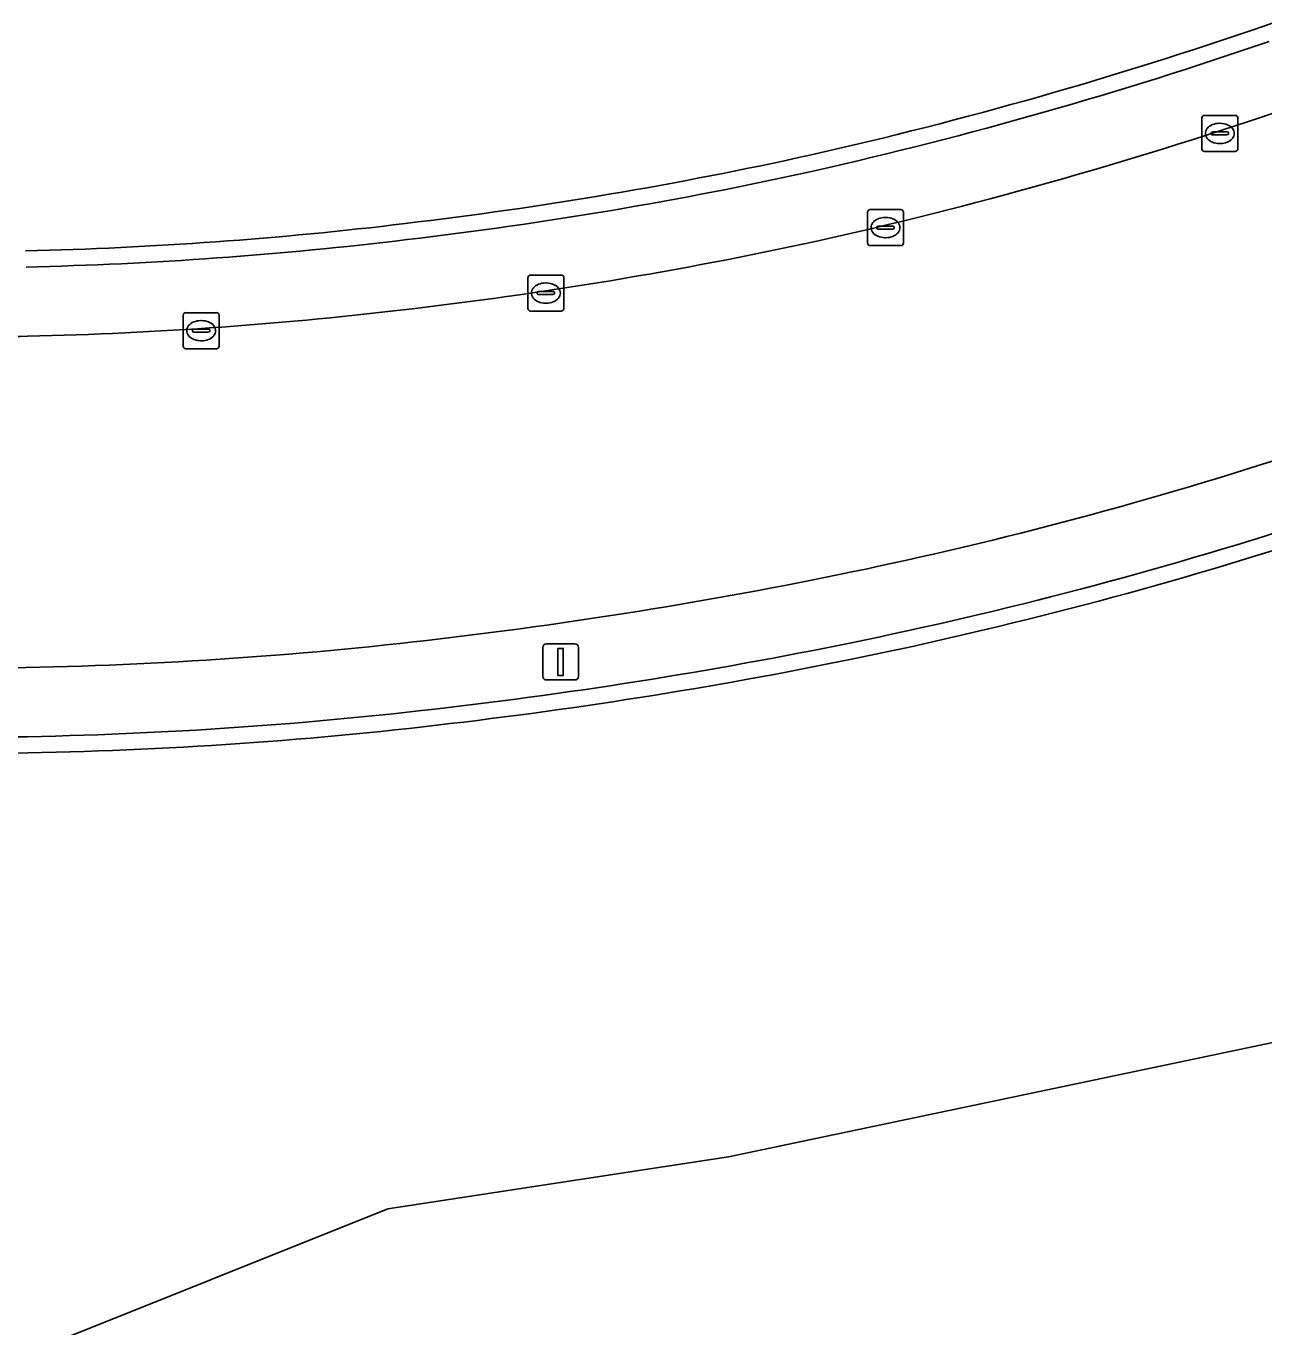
# Model space of a CAD drawing. Extents: x 156141 to 158132, y 385651 to 388333.
# Drawn here: x 156306.36 to 156340.72, y 386826.46 to 386862.57 of the extents above; entities that cross this region are included whole.
import ezdxf

# ---------------------------------------------------------------- set-up
doc = ezdxf.new("R2010")
doc.units = 0
for name, color, linetype in [('IMGEO_Berm_gesloten', 7, 'Continuous'), ('IMGEO_Gemengd_bos', 7, 'Continuous'), ('IMGEO_Kolk', 7, 'Continuous'), ('IMGEO_Lichtmast', 7, 'Continuous'), ('IMGEO_Muur', 7, 'Continuous'), ('IMGEO_Rijbaan_lokaal_gesloten', 7, 'Continuous'), ('IMGEO_Terreindeel_zand', 7, 'Continuous')]:
    doc.layers.add(name, color=color, linetype=linetype)

msp = doc.modelspace()

# ---------------------------------------------------------------- linework, layer by layer
at = {"layer": 'IMGEO_Berm_gesloten'}
for centre, radius, start, end in [((156302.033, 386974.657), 119.026, 282.72127, 289.03995), ((156301.914, 386975.069), 121.374, 282.73176, 289.03279), ((156303.74, 386969.062), 113.194, 276.69163, 282.50227), ((156303.778, 386965.398), 109.55, 271.3484, 276.89522), ((156303.742, 386969.062), 115.113, 276.69097, 282.50321), ((156303.841, 386964.607), 110.678, 271.32543, 276.90866), ((156303.447, 386956.558), 102.642, 267.98408, 271.64937), ((156305.549, 386961.135), 116.167, 281.58687, 287.92116), ((156305.591, 386960.996), 117.942, 281.58012, 287.91998), ((156302.293, 386977.556), 132.908, 276.40233, 281.54043), ((156304.134, 386960.019), 115.275, 270.33648, 276.4647), ((156302.399, 386976.876), 134.14, 276.3899, 281.55436), ((156304.111, 386960.413), 117.589, 270.34898, 276.4538)]:
    msp.add_arc(centre, radius, start, end, dxfattribs=at)
at = {"layer": 'IMGEO_Gemengd_bos'}
msp.add_lwpolyline([(156445.049, 386910.779), (156443.459, 386912.198), (156434.537, 386904.882), (156399.561, 386874.86), (156398.187, 386865.525), (156391.201, 386855.727), (156374.759, 386846.526), (156351.841, 386836.644), (156325.857, 386831.191), (156316.4, 386829.743), (156306.646, 386825.839)], dxfattribs=at)
at = {"layer": 'IMGEO_Kolk'}
for p, q in [((156338.99, 386859.162), (156338.99, 386860.014)), ((156339.065, 386860.088), (156339.917, 386860.088)), ((156339.478, 386859.868), (156339.503, 386859.868)), ((156339.991, 386860.014), (156339.991, 386859.162)), ((156339.249, 386859.582), (156339.249, 386859.594)), ((156339.687, 386859.545), (156339.289, 386859.545)), ((156339.292, 386859.631), (156339.69, 386859.631)), ((156339.733, 386859.594), (156339.733, 386859.582)), ((156339.501, 386859.308), (156339.476, 386859.308)), ((156339.917, 386859.088), (156339.065, 386859.088)), ((156329.709, 386856.548), (156329.709, 386857.4)), ((156329.784, 386857.474), (156330.636, 386857.474)), ((156330.71, 386857.4), (156330.71, 386856.548)), ((156329.968, 386856.968), (156329.968, 386856.98)), ((156330.011, 386857.017), (156330.409, 386857.017)), ((156330.197, 386857.254), (156330.222, 386857.254)), ((156330.452, 386856.98), (156330.452, 386856.968)), ((156330.406, 386856.931), (156330.008, 386856.931)), ((156330.22, 386856.694), (156330.195, 386856.694)), ((156330.636, 386856.474), (156329.784, 386856.474)), ((156320.284, 386854.731), (156320.284, 386855.583)), ((156320.359, 386855.657), (156321.211, 386855.657)), ((156321.285, 386855.583), (156321.285, 386854.731)), ((156320.543, 386855.151), (156320.543, 386855.163)), ((156320.586, 386855.2), (156320.984, 386855.2)), ((156320.772, 386855.437), (156320.797, 386855.437)), ((156321.027, 386855.163), (156321.027, 386855.151)), ((156320.981, 386855.114), (156320.583, 386855.114)), ((156320.795, 386854.877), (156320.77, 386854.877)), ((156310.717, 386853.687), (156310.717, 386854.539)), ((156310.792, 386854.613), (156311.644, 386854.613)), ((156311.718, 386854.539), (156311.718, 386853.687)), ((156321.211, 386854.657), (156320.359, 386854.657)), ((156310.976, 386854.107), (156310.976, 386854.119)), ((156311.414, 386854.07), (156311.016, 386854.07)), ((156311.019, 386854.156), (156311.417, 386854.156)), ((156311.205, 386854.393), (156311.23, 386854.393)), ((156311.46, 386854.119), (156311.46, 386854.107)), ((156311.228, 386853.833), (156311.203, 386853.833)), ((156311.644, 386853.613), (156310.792, 386853.613))]:
    msp.add_line(p, q, dxfattribs=at)
for points in [[(156338.99, 386859.162), (156338.99, 386860.014)], [(156339.065, 386860.088), (156339.917, 386860.088)], [(156339.991, 386860.014), (156339.991, 386859.162)], [(156339.917, 386859.088), (156339.065, 386859.088)], [(156329.709, 386856.548), (156329.709, 386857.4)], [(156329.784, 386857.474), (156330.636, 386857.474)], [(156330.71, 386857.4), (156330.71, 386856.548)], [(156330.636, 386856.474), (156329.784, 386856.474)], [(156320.284, 386854.731), (156320.284, 386855.583)], [(156320.359, 386855.657), (156321.211, 386855.657)], [(156321.285, 386855.583), (156321.285, 386854.731)], [(156310.717, 386853.687), (156310.717, 386854.539)], [(156310.792, 386854.613), (156311.644, 386854.613)], [(156311.718, 386854.539), (156311.718, 386853.687)], [(156321.211, 386854.657), (156320.359, 386854.657)], [(156311.644, 386853.613), (156310.792, 386853.613)]]:
    msp.add_lwpolyline(points, dxfattribs=at)
for centre, radius, start, end in [((156339.067, 386860.012), 0.0765, 91.552, 178.448), ((156339.067, 386860.012), 0.0765, 91.552, 178.448), ((156339.915, 386860.012), 0.0765, 1.552, 88.448), ((156339.915, 386860.012), 0.0765, 1.552, 88.448), ((156339.289, 386859.591), 0.0403, 85.8775, 175.7526), ((156339.286, 386859.581), 0.0366, 178.938, 274.7102), ((156339.69, 386859.588), 0.043, 264.8664, 352.4533), ((156339.694, 386859.593), 0.0386, 1.7309, 96.639), ((156339.067, 386859.164), 0.0765, 181.552, 268.448), ((156339.067, 386859.164), 0.0765, 181.552, 268.448), ((156339.915, 386859.164), 0.0765, 271.552, 358.448), ((156339.915, 386859.164), 0.0765, 271.552, 358.448), ((156329.786, 386857.398), 0.0765, 91.552, 178.448), ((156329.786, 386857.398), 0.0765, 91.552, 178.448), ((156330.634, 386857.398), 0.0765, 1.552, 88.448), ((156330.634, 386857.398), 0.0765, 1.552, 88.448), ((156330.008, 386856.977), 0.0403, 85.8775, 175.7526), ((156330.005, 386856.967), 0.0366, 178.938, 274.7102), ((156330.409, 386856.974), 0.043, 264.8664, 352.4533), ((156330.413, 386856.979), 0.0386, 1.7309, 96.639), ((156329.786, 386856.55), 0.0765, 181.552, 268.448), ((156329.786, 386856.55), 0.0765, 181.552, 268.448), ((156330.634, 386856.55), 0.0765, 271.552, 358.448), ((156330.634, 386856.55), 0.0765, 271.552, 358.448), ((156320.361, 386855.581), 0.0765, 91.552, 178.448), ((156320.361, 386855.581), 0.0765, 91.552, 178.448), ((156321.209, 386855.581), 0.0765, 1.552, 88.448), ((156321.209, 386855.581), 0.0765, 1.552, 88.448), ((156320.583, 386855.16), 0.0403, 85.8775, 175.7526), ((156320.58, 386855.15), 0.0366, 178.938, 274.7102), ((156320.984, 386855.157), 0.043, 264.8664, 352.4533), ((156320.988, 386855.162), 0.0386, 1.7309, 96.639), ((156310.794, 386854.537), 0.0765, 91.552, 178.448), ((156310.794, 386854.537), 0.0765, 91.552, 178.448), ((156311.642, 386854.537), 0.0765, 1.552, 88.448), ((156311.642, 386854.537), 0.0765, 1.552, 88.448), ((156320.361, 386854.733), 0.0765, 181.552, 268.448), ((156320.361, 386854.733), 0.0765, 181.552, 268.448), ((156321.209, 386854.733), 0.0765, 271.552, 358.448), ((156321.209, 386854.733), 0.0765, 271.552, 358.448), ((156311.016, 386854.116), 0.0403, 85.8775, 175.7526), ((156311.013, 386854.106), 0.0366, 178.938, 274.7102), ((156311.417, 386854.113), 0.043, 264.8664, 352.4533), ((156311.421, 386854.118), 0.0386, 1.7309, 96.639), ((156310.794, 386853.689), 0.0765, 181.552, 268.448), ((156310.794, 386853.689), 0.0765, 181.552, 268.448), ((156311.642, 386853.689), 0.0765, 271.552, 358.448), ((156311.642, 386853.689), 0.0765, 271.552, 358.448)]:
    msp.add_arc(centre, radius, start, end, dxfattribs=at)
for centre, major_axis, ratio, start_param, end_param in [((156339.477, 386859.588), (-0.387, 0.002), 0.722429, 4.712389, 7.853982), ((156339.502, 386859.588), (-0.39, 0.002), 0.717154, 1.570796, 4.712389), ((156330.196, 386856.974), (-0.387, 0.002), 0.722429, 4.712389, 7.853982), ((156330.221, 386856.974), (-0.39, 0.002), 0.717154, 1.570796, 4.712389), ((156320.771, 386855.157), (-0.387, 0.002), 0.722429, 4.712389, 7.853982), ((156320.796, 386855.157), (-0.39, 0.002), 0.717154, 1.570796, 4.712389), ((156311.204, 386854.113), (-0.387, 0.002), 0.722429, 4.712389, 7.853982), ((156311.229, 386854.113), (-0.39, 0.002), 0.717154, 1.570796, 4.712389)]:
    msp.add_ellipse(centre, major_axis=major_axis, ratio=ratio, start_param=start_param, end_param=end_param, dxfattribs=at)
at = {"layer": 'IMGEO_Lichtmast'}
for p, q in [((156320.798, 386845.42), (156321.588, 386845.42)), ((156321.588, 386845.42), (156320.798, 386845.42)), ((156320.698, 386844.52), (156320.698, 386845.32)), ((156320.698, 386845.32), (156320.698, 386844.52)), ((156321.688, 386845.32), (156321.688, 386844.52)), ((156321.688, 386844.52), (156321.688, 386845.32)), ((156321.588, 386844.42), (156320.798, 386844.42)), ((156320.798, 386844.42), (156321.588, 386844.42))]:
    msp.add_line(p, q, dxfattribs=at)
msp.add_lwpolyline([(156321.118, 386845.295), (156321.268, 386845.295), (156321.268, 386844.545), (156321.118, 386844.545), (156321.118, 386845.295)], dxfattribs=at)
for centre, start, end in [((156320.798, 386845.32), 90, 180), ((156320.798, 386845.32), 90, 180), ((156321.588, 386845.32), 0, 90), ((156321.588, 386845.32), 360, 90), ((156320.798, 386844.52), 180, 270), ((156320.798, 386844.52), 180, 270), ((156321.588, 386844.52), 270, 0), ((156321.588, 386844.52), 270, 0)]:
    msp.add_arc(centre, 0.1, start, end, dxfattribs=at)
at = {"layer": 'IMGEO_Muur'}
for centre, radius, start, end in [((156300.136, 386977.704), 122.078, 289.41447, 295.60806), ((156301.965, 386974.896), 118.824, 282.72796, 289.03275), ((156302.033, 386974.657), 119.026, 282.72127, 289.03995), ((156303.705, 386969.272), 112.955, 276.69734, 282.49603), ((156303.74, 386969.062), 113.194, 276.69163, 282.50227), ((156303.779, 386965.403), 109.106, 271.34831, 276.8956), ((156303.778, 386965.398), 109.55, 271.3484, 276.89522), ((156305.591, 386960.996), 117.942, 281.58012, 287.91998), ((156305.595, 386960.963), 118.359, 281.58077, 287.92239), ((156302.399, 386976.876), 134.14, 276.3899, 281.55436), ((156302.346, 386977.222), 134.94, 276.3961, 281.5467), ((156304.111, 386960.413), 117.589, 270.34898, 276.4538), ((156304.105, 386960.476), 118.103, 270.35228, 276.45291)]:
    msp.add_arc(centre, radius, start, end, dxfattribs=at)
at = {"layer": 'IMGEO_Rijbaan_lokaal_gesloten'}
for centre, radius, start, end in [((156301.914, 386975.069), 121.374, 282.73176, 289.03279), ((156303.742, 386969.062), 115.113, 276.69097, 282.50321), ((156303.841, 386964.607), 110.678, 271.32543, 276.90866), ((156303.447, 386956.558), 102.642, 267.98408, 271.64937), ((156305.549, 386961.135), 116.167, 281.58687, 287.92116), ((156302.293, 386977.556), 132.908, 276.40233, 281.54043), ((156304.134, 386960.019), 115.275, 270.33648, 276.4647)]:
    msp.add_arc(centre, radius, start, end, dxfattribs=at)
at = {"layer": 'IMGEO_Terreindeel_zand'}
msp.add_lwpolyline([(156292.184, 386842.868), (156282.825, 386843.857), (156279.139, 386844.26), (156276.483, 386844.546), (156276.934, 386840.126), (156277.263, 386824.484), (156278.144, 386800.857), (156277.896, 386798.254), (156281.056, 386801.983), (156284.935, 386805.599), (156306.646, 386825.839), (156316.4, 386829.743), (156325.857, 386831.191), (156351.841, 386836.644), (156374.759, 386846.526), (156391.201, 386855.727)], dxfattribs=at)
for centre, radius, start, end in [((156300.136, 386977.704), 122.078, 289.41447, 295.60806), ((156301.965, 386974.896), 118.824, 282.72796, 289.03275), ((156303.705, 386969.272), 112.955, 276.69734, 282.49603), ((156303.779, 386965.403), 109.106, 271.34831, 276.8956), ((156305.595, 386960.963), 118.359, 281.58077, 287.92239), ((156302.346, 386977.222), 134.94, 276.3961, 281.5467), ((156304.105, 386960.476), 118.103, 270.35228, 276.45291)]:
    msp.add_arc(centre, radius, start, end, dxfattribs=at)

doc.saveas('drawing.dxf')
